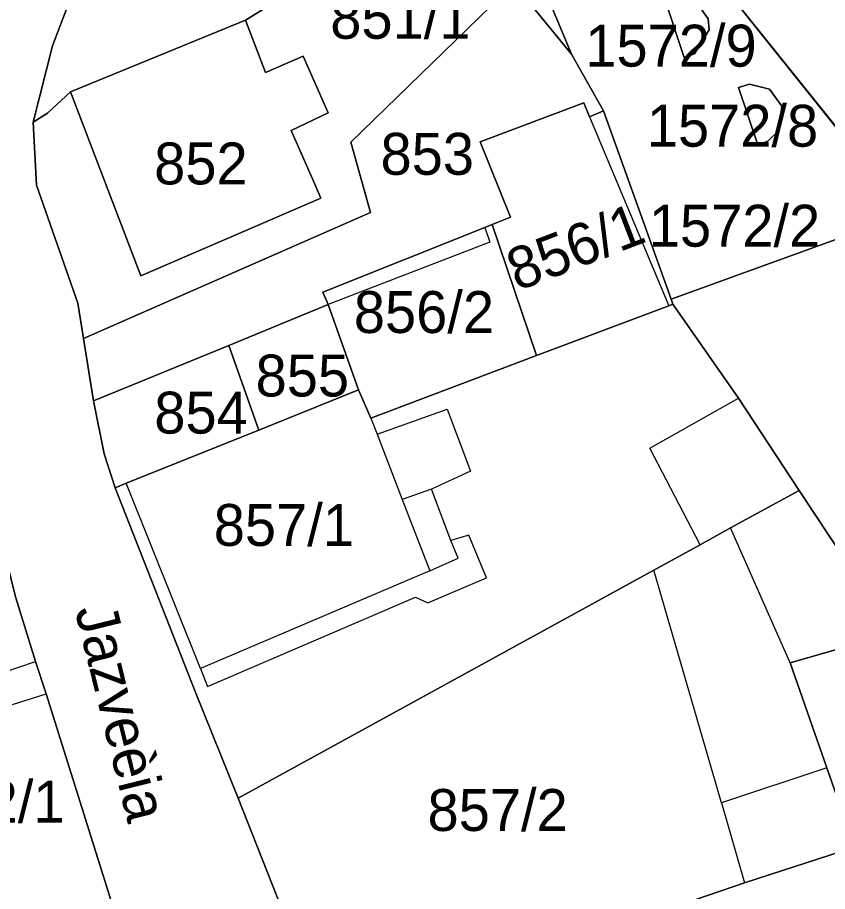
# Model space of a CAD drawing. Extents: x -263943 to -261149, y -1236934 to -1230686.
# Drawn here: x -262606.04 to -262567.37, y -1235225.78 to -1235184.07 of the extents above; entities that cross this region are included whole.
import ezdxf

# ---------------------------------------------------------------- set-up
doc = ezdxf.new("R2010")
doc.units = 0
for name, color, linetype in [('body_kn', 7, 'Continuous'), ('kladpar_druhypozemkov', 7, 'Continuous'), ('kladpar_hranice', 7, 'Continuous'), ('kladpar_parcelnecisla', 7, 'Continuous'), ('kladpar_plochy', 7, 'Continuous'), ('popisy', 7, 'Continuous'), ('zappar_hrandruhpozemk', 7, 'Continuous')]:
    doc.layers.add(name, color=color, linetype=linetype)

msp = doc.modelspace()

# ---------------------------------------------------------------- linework, layer by layer
at = {"layer": 'body_kn'}
for p, q in [((-262595.16, -1235184.2), (-262595.16, -1235184.2)), ((-262573.07, -1235184.14), (-262573.07, -1235184.14)), ((-262573.02, -1235184.67), (-262573.02, -1235184.67)), ((-262604.36, -1235185.42), (-262604.36, -1235185.42)), ((-262592.4, -1235185.92), (-262592.4, -1235185.92)), ((-262579.6, -1235185.82), (-262579.6, -1235185.82)), ((-262579.6, -1235185.82), (-262579.6, -1235185.82)), ((-262574.21, -1235185.98), (-262574.21, -1235185.98)), ((-262573.73, -1235185.81), (-262573.73, -1235185.81)), ((-262594.2, -1235186.7), (-262594.2, -1235186.7)), ((-262571.1, -1235187.26), (-262571.1, -1235187.26)), ((-262603.51, -1235187.62), (-262603.51, -1235187.62)), ((-262571.62, -1235187.42), (-262571.62, -1235187.42)), ((-262571.62, -1235187.42), (-262571.62, -1235187.42)), ((-262570.15, -1235187.49), (-262570.15, -1235187.49)), ((-262579, -1235188.15), (-262579, -1235188.15)), ((-262579, -1235188.15), (-262579, -1235188.15)), ((-262578.07, -1235188.53), (-262578.07, -1235188.53)), ((-262569.56, -1235188.31), (-262569.56, -1235188.31)), ((-262604.61, -1235188.64), (-262604.61, -1235188.64)), ((-262591.21, -1235188.63), (-262591.21, -1235188.63)), ((-262591.21, -1235188.63), (-262591.21, -1235188.63)), ((-262578.73, -1235188.81), (-262578.73, -1235188.81)), ((-262578.73, -1235188.81), (-262578.73, -1235188.81)), ((-262605.29, -1235189.07), (-262605.29, -1235189.07)), ((-262592.97, -1235189.47), (-262592.97, -1235189.47)), ((-262569.69, -1235189.46), (-262569.69, -1235189.46)), ((-262590.13, -1235190.03), (-262590.13, -1235190.03)), ((-262590.13, -1235190.03), (-262590.13, -1235190.03)), ((-262583.96, -1235190.01), (-262583.96, -1235190.01)), ((-262570.7, -1235190.15), (-262570.7, -1235190.15)), ((-262570.22, -1235189.98), (-262570.22, -1235189.98)), ((-262605.13, -1235192.08), (-262605.13, -1235192.08)), ((-262591.84, -1235192.03), (-262591.84, -1235192.03)), ((-262591.55, -1235192.69), (-262591.55, -1235192.69)), ((-262589.18, -1235193.38), (-262589.18, -1235193.38)), ((-262583.38, -1235193.96), (-262583.38, -1235193.96)), ((-262582.51, -1235193.61), (-262582.51, -1235193.61)), ((-262583.73, -1235194.1), (-262583.73, -1235194.1)), ((-262583.73, -1235194.1), (-262583.73, -1235194.1)), ((-262583.49, -1235194.8), (-262583.49, -1235194.8)), ((-262600.15, -1235196.4), (-262600.15, -1235196.4)), ((-262591.46, -1235197.18), (-262591.46, -1235197.18)), ((-262603.16, -1235197.7), (-262603.16, -1235197.7)), ((-262574.84, -1235197.52), (-262574.84, -1235197.52)), ((-262574.84, -1235197.52), (-262574.84, -1235197.52)), ((-262591.21, -1235197.77), (-262591.21, -1235197.77)), ((-262574.94, -1235197.83), (-262574.94, -1235197.83)), ((-262574.76, -1235197.76), (-262574.76, -1235197.76)), ((-262574.76, -1235197.76), (-262574.76, -1235197.76)), ((-262602.88, -1235199.4), (-262602.88, -1235199.4)), ((-262595.95, -1235199.72), (-262595.95, -1235199.72)), ((-262595.95, -1235199.72), (-262595.95, -1235199.72)), ((-262581.26, -1235200.21), (-262581.26, -1235200.21)), ((-262581.26, -1235200.21), (-262581.26, -1235200.21)), ((-262589.76, -1235201.84), (-262589.76, -1235201.84)), ((-262571.62, -1235202.24), (-262571.62, -1235202.24)), ((-262602.4, -1235202.36), (-262602.4, -1235202.36)), ((-262585.52, -1235202.76), (-262585.52, -1235202.76)), ((-262589.17, -1235203.19), (-262589.17, -1235203.19)), ((-262589.17, -1235203.19), (-262589.17, -1235203.19)), ((-262594.52, -1235203.76), (-262594.52, -1235203.76)), ((-262588.87, -1235203.96), (-262588.87, -1235203.96)), ((-262575.85, -1235204.62), (-262575.85, -1235204.62)), ((-262601.89, -1235204.9), (-262601.89, -1235204.9)), ((-262584.42, -1235205.73), (-262584.42, -1235205.73)), ((-262600.85, -1235206.3), (-262600.85, -1235206.3)), ((-262601.37, -1235206.51), (-262601.37, -1235206.51)), ((-262601.37, -1235206.51), (-262601.37, -1235206.51)), ((-262586.28, -1235206.58), (-262586.28, -1235206.58)), ((-262568.73, -1235206.64), (-262568.73, -1235206.64)), ((-262587.67, -1235207.07), (-262587.67, -1235207.07)), ((-262572, -1235208.43), (-262572, -1235208.43)), ((-262584.5, -1235208.78), (-262584.5, -1235208.78)), ((-262585.35, -1235209.03), (-262585.35, -1235209.03)), ((-262573.46, -1235209.23), (-262573.46, -1235209.23)), ((-262573.46, -1235209.23), (-262573.46, -1235209.23)), ((-262585.01, -1235209.88), (-262585.01, -1235209.88)), ((-262586.36, -1235210.47), (-262586.36, -1235210.47)), ((-262586.36, -1235210.47), (-262586.36, -1235210.47)), ((-262575.66, -1235210.44), (-262575.66, -1235210.44)), ((-262583.65, -1235210.81), (-262583.65, -1235210.81)), ((-262587.04, -1235211.74), (-262587.04, -1235211.74)), ((-262586.45, -1235212), (-262586.45, -1235212)), ((-262605.18, -1235214.81), (-262605.18, -1235214.81)), ((-262597.3, -1235215.14), (-262597.3, -1235215.14)), ((-262569.15, -1235214.86), (-262569.15, -1235214.86)), ((-262569.15, -1235214.86), (-262569.15, -1235214.86)), ((-262596.96, -1235215.99), (-262596.96, -1235215.99)), ((-262604.67, -1235216.34), (-262604.67, -1235216.34)), ((-262604.67, -1235216.34), (-262604.67, -1235216.34)), ((-262597.55, -1235216.24), (-262597.55, -1235216.24)), ((-262567.41, -1235219.87), (-262567.41, -1235219.87)), ((-262567.41, -1235219.87), (-262567.41, -1235219.87)), ((-262595.51, -1235221.32), (-262595.51, -1235221.32)), ((-262572.44, -1235221.55), (-262572.44, -1235221.55)), ((-262572.44, -1235221.55), (-262572.44, -1235221.55)), ((-262571.34, -1235225.36), (-262571.34, -1235225.36))]:
    msp.add_line(p, q, dxfattribs=at)
at = {"layer": 'kladpar_druhypozemkov'}
for p, q in [((-262574.04, -1235184.41), (-262574.04, -1235184.41)), ((-262570.59, -1235188.47), (-262570.59, -1235188.47)), ((-262586.06, -1235189.14), (-262586.06, -1235189.14)), ((-262597.13, -1235190), (-262597.13, -1235190)), ((-262570.8, -1235193.8), (-262570.8, -1235193.8)), ((-262579.48, -1235194.28), (-262579.48, -1235194.28)), ((-262585.71, -1235197.2), (-262585.71, -1235197.2)), ((-262592.32, -1235200.76), (-262592.32, -1235200.76)), ((-262597.51, -1235202.36), (-262597.51, -1235202.36)), ((-262593.4, -1235206.89), (-262593.4, -1235206.89)), ((-262582.6, -1235220.19), (-262582.6, -1235220.19))]:
    msp.add_line(p, q, dxfattribs=at)
at = {"layer": 'kladpar_hranice'}
for points in [[(-262559.1, -1235202.26), (-262560.07, -1235200.48), (-262564.51, -1235192.36), (-262565.22, -1235191.48), (-262576.55, -1235177.34), (-262574.06, -1235176.56), (-262570.9, -1235168.3), (-262567.28, -1235166.38), (-262568.95, -1235163.21), (-262568.52, -1235162.08), (-262561.86, -1235175.02), (-262555.39, -1235188.09), (-262549.8, -1235201.61), (-262559.1, -1235202.26)], [(-262597.16, -1235176.52), (-262592.15, -1235171.09), (-262581.1, -1235178.42), (-262580.89, -1235178.56), (-262577.7, -1235177.66), (-262576.55, -1235177.34), (-262565.22, -1235191.48), (-262561.46, -1235200.82), (-262560.07, -1235200.48), (-262559.1, -1235202.26), (-262549.8, -1235201.61), (-262562.23, -1235204.56), (-262566.63, -1235194.54), (-262574.84, -1235197.52), (-262578.07, -1235188.53), (-262579.6, -1235185.82), (-262582.93, -1235177.82), (-262594.36, -1235176.43), (-262597.16, -1235176.52)], [(-262587.07, -1235179.22), (-262595.16, -1235184.2), (-262603.51, -1235187.62), (-262604.61, -1235188.64), (-262605.29, -1235189.07), (-262604.36, -1235185.42), (-262603.26, -1235182.54), (-262601.74, -1235179.74), (-262599.28, -1235177.12), (-262597.16, -1235176.52), (-262594.36, -1235176.43), (-262591.31, -1235177.28), (-262587.07, -1235179.22)], [(-262579.6, -1235185.82), (-262582.34, -1235182.46), (-262582.49, -1235182.27), (-262587.07, -1235179.22), (-262591.31, -1235177.28), (-262594.36, -1235176.43), (-262582.93, -1235177.82), (-262579.6, -1235185.82)], [(-262590.13, -1235190.03), (-262589.18, -1235193.38), (-262602.88, -1235199.4), (-262603.16, -1235197.7), (-262605.13, -1235192.08), (-262605.29, -1235189.07), (-262604.61, -1235188.64), (-262603.51, -1235187.62), (-262600.15, -1235196.4), (-262591.55, -1235192.69), (-262591.84, -1235192.03), (-262592.97, -1235189.47), (-262591.21, -1235188.63), (-262592.4, -1235185.92), (-262594.2, -1235186.7), (-262595.16, -1235184.2), (-262587.07, -1235179.22), (-262582.49, -1235182.27), (-262582.34, -1235182.46), (-262590.13, -1235190.03)], [(-262590.15, -1235294.99), (-262593.39, -1235283.73), (-262592.46, -1235279.33), (-262592.21, -1235279.24), (-262586.87, -1235277.54), (-262589.34, -1235268.91), (-262590.51, -1235264.81), (-262591.64, -1235260.87), (-262592.75, -1235257.14), (-262594.46, -1235251.13), (-262599.14, -1235234.96), (-262600.67, -1235229.29), (-262601.69, -1235225.82), (-262604.67, -1235216.34), (-262605.18, -1235214.81), (-262606.12, -1235211.76), (-262606.8, -1235209.05), (-262610.88, -1235192.63), (-262609.96, -1235186.44), (-262609.2, -1235181.02)], [(-262603.26, -1235182.54), (-262604.36, -1235185.42), (-262605.29, -1235189.07), (-262605.13, -1235192.08), (-262603.16, -1235197.7), (-262602.88, -1235199.4), (-262602.4, -1235202.36), (-262601.89, -1235204.9), (-262601.37, -1235206.51), (-262597.55, -1235216.24), (-262595.51, -1235221.32), (-262592.53, -1235228.86), (-262591.17, -1235232.07), (-262590.75, -1235235.04), (-262590.58, -1235235.63), (-262589.21, -1235240.11), (-262588.96, -1235240.79), (-262586.41, -1235248.41), (-262583.34, -1235260.09), (-262582.06, -1235265), (-262581.6, -1235277.92), (-262581.35, -1235284.73), (-262581.69, -1235284.98), (-262580.4, -1235293.11)], [(-262579, -1235188.15), (-262583.96, -1235190.01), (-262582.51, -1235193.61), (-262583.38, -1235193.96), (-262583.73, -1235194.1), (-262591.46, -1235197.18), (-262591.21, -1235197.77), (-262595.95, -1235199.72), (-262602.4, -1235202.36), (-262602.88, -1235199.4), (-262589.18, -1235193.38), (-262590.13, -1235190.03), (-262582.34, -1235182.46), (-262579.6, -1235185.82), (-262578.07, -1235188.53), (-262578.73, -1235188.81), (-262579, -1235188.15)], [(-262575.13, -1235183.25), (-262574.21, -1235185.98), (-262573.73, -1235185.81), (-262573.02, -1235184.67), (-262573.07, -1235184.14), (-262573.66, -1235183.32), (-262574.61, -1235183.09), (-262575.13, -1235183.25)], [(-262575.13, -1235183.25), (-262574.61, -1235183.09), (-262573.66, -1235183.32), (-262573.07, -1235184.14), (-262573.02, -1235184.67), (-262573.73, -1235185.81), (-262574.21, -1235185.98), (-262575.13, -1235183.25)], [(-262591.21, -1235188.63), (-262592.97, -1235189.47), (-262591.84, -1235192.03), (-262591.55, -1235192.69), (-262600.15, -1235196.4), (-262603.51, -1235187.62), (-262595.16, -1235184.2), (-262594.2, -1235186.7), (-262592.4, -1235185.92), (-262591.21, -1235188.63)], [(-262571.62, -1235187.42), (-262570.7, -1235190.15), (-262570.22, -1235189.98), (-262569.69, -1235189.46), (-262569.56, -1235188.31), (-262570.15, -1235187.49), (-262571.1, -1235187.26), (-262571.62, -1235187.42)], [(-262571.62, -1235187.42), (-262571.1, -1235187.26), (-262570.15, -1235187.49), (-262569.56, -1235188.31), (-262569.69, -1235189.46), (-262570.22, -1235189.98), (-262570.7, -1235190.15), (-262571.62, -1235187.42)], [(-262579, -1235188.15), (-262578.73, -1235188.81), (-262578.07, -1235188.53), (-262574.84, -1235197.52), (-262574.76, -1235197.76), (-262574.94, -1235197.83), (-262581.26, -1235200.21), (-262583.38, -1235193.96), (-262582.51, -1235193.61), (-262583.96, -1235190.01), (-262579, -1235188.15)], [(-262581.26, -1235200.21), (-262589.17, -1235203.19), (-262589.76, -1235201.84), (-262591.21, -1235197.77), (-262591.46, -1235197.18), (-262583.73, -1235194.1), (-262583.38, -1235193.96), (-262581.26, -1235200.21)], [(-262574.84, -1235197.52), (-262566.63, -1235194.54), (-262562.23, -1235204.56), (-262549.8, -1235201.61), (-262538.21, -1235208.64), (-262540.12, -1235209.23), (-262540.41, -1235209.32), (-262541.68, -1235209.66), (-262550.16, -1235209.67), (-262554.99, -1235210.94), (-262564.4, -1235213.5), (-262565.08, -1235212.14), (-262568.73, -1235206.64), (-262571.62, -1235202.24), (-262574.76, -1235197.76), (-262574.84, -1235197.52)], [(-262574.76, -1235197.76), (-262571.62, -1235202.24), (-262568.73, -1235206.64), (-262572, -1235208.43), (-262573.46, -1235209.23), (-262575.66, -1235210.44), (-262595.51, -1235221.32), (-262597.55, -1235216.24), (-262601.37, -1235206.51), (-262600.85, -1235206.3), (-262594.52, -1235203.76), (-262589.76, -1235201.84), (-262589.17, -1235203.19), (-262581.26, -1235200.21), (-262574.94, -1235197.83), (-262574.76, -1235197.76)], [(-262595.95, -1235199.72), (-262591.21, -1235197.77), (-262589.76, -1235201.84), (-262594.52, -1235203.76), (-262595.95, -1235199.72)], [(-262601.37, -1235206.51), (-262601.89, -1235204.9), (-262602.4, -1235202.36), (-262595.95, -1235199.72), (-262594.52, -1235203.76), (-262600.85, -1235206.3), (-262601.37, -1235206.51)], [(-262586.43, -1235230.54), (-262587.62, -1235227.41), (-262592.53, -1235228.86), (-262595.51, -1235221.32), (-262575.66, -1235210.44), (-262573.46, -1235209.23), (-262572, -1235208.43), (-262568.73, -1235206.64), (-262565.08, -1235212.14), (-262564.4, -1235213.5), (-262569.15, -1235214.86), (-262567.41, -1235219.87), (-262566.09, -1235223.66), (-262571.34, -1235225.36), (-262586.43, -1235230.54)], [(-262604.67, -1235216.34), (-262601.69, -1235225.82), (-262600.67, -1235229.29), (-262606.18, -1235231.07), (-262610.59, -1235228.54), (-262611.53, -1235225.24), (-262612.38, -1235225.49), (-262614.76, -1235215.58), (-262613.83, -1235215.24), (-262614.8, -1235211.17), (-262606.8, -1235209.05), (-262606.12, -1235211.76), (-262605.18, -1235214.81), (-262604.67, -1235216.34)], [(-262569.15, -1235214.86), (-262564.4, -1235213.5), (-262561.93, -1235222.3), (-262552.81, -1235219.31), (-262550.51, -1235218.55), (-262547.69, -1235217.63), (-262547.52, -1235218.3), (-262550.31, -1235219.2), (-262550.15, -1235219.75), (-262552.52, -1235220.43), (-262552.64, -1235219.95), (-262561.76, -1235222.89), (-262566.09, -1235223.66), (-262567.41, -1235219.87), (-262569.15, -1235214.86)], [(-262591.17, -1235232.07), (-262586.43, -1235230.54), (-262571.34, -1235225.36), (-262566.09, -1235223.66), (-262561.76, -1235222.89), (-262534.13, -1235217.95), (-262532.58, -1235221.49), (-262541.67, -1235222.61), (-262546.5, -1235222.03), (-262566.34, -1235227.22), (-262566.34, -1235226.96), (-262575.91, -1235230.11), (-262590.75, -1235235.04), (-262591.17, -1235232.07)]]:
    msp.add_lwpolyline(points, dxfattribs=at)
at = {"layer": 'kladpar_plochy'}
for p, q in [((-262576.55, -1235177.34), (-262565.22, -1235191.48)), ((-262579.6, -1235185.82), (-262582.93, -1235177.82)), ((-262575.13, -1235183.25), (-262574.21, -1235185.98)), ((-262573.07, -1235184.14), (-262573.66, -1235183.32)), ((-262573.02, -1235184.67), (-262573.07, -1235184.14)), ((-262573.73, -1235185.81), (-262573.02, -1235184.67)), ((-262578.07, -1235188.53), (-262579.6, -1235185.82)), ((-262574.21, -1235185.98), (-262573.73, -1235185.81)), ((-262571.1, -1235187.26), (-262571.62, -1235187.42)), ((-262570.15, -1235187.49), (-262571.1, -1235187.26)), ((-262571.62, -1235187.42), (-262570.7, -1235190.15)), ((-262569.56, -1235188.31), (-262570.15, -1235187.49)), ((-262574.84, -1235197.52), (-262578.07, -1235188.53)), ((-262569.69, -1235189.46), (-262569.56, -1235188.31)), ((-262570.22, -1235189.98), (-262569.69, -1235189.46)), ((-262570.7, -1235190.15), (-262570.22, -1235189.98)), ((-262566.63, -1235194.54), (-262574.84, -1235197.52))]:
    msp.add_line(p, q, dxfattribs=at)
for points in [[(-262559.1, -1235202.26), (-262560.07, -1235200.48), (-262564.51, -1235192.36), (-262565.22, -1235191.48), (-262576.55, -1235177.34), (-262574.06, -1235176.56), (-262570.9, -1235168.3), (-262567.28, -1235166.38), (-262568.95, -1235163.21), (-262568.52, -1235162.08), (-262561.86, -1235175.02), (-262555.39, -1235188.09), (-262549.8, -1235201.61)], [(-262587.07, -1235179.22), (-262595.16, -1235184.2), (-262603.51, -1235187.62), (-262604.61, -1235188.64), (-262605.29, -1235189.07), (-262604.36, -1235185.42), (-262603.26, -1235182.54), (-262601.74, -1235179.74), (-262599.28, -1235177.12), (-262597.16, -1235176.52), (-262594.36, -1235176.43), (-262591.31, -1235177.28)], [(-262579.6, -1235185.82), (-262582.34, -1235182.46), (-262582.49, -1235182.27), (-262587.07, -1235179.22), (-262591.31, -1235177.28), (-262594.36, -1235176.43), (-262582.93, -1235177.82)], [(-262590.13, -1235190.03), (-262589.18, -1235193.38), (-262602.88, -1235199.4), (-262603.16, -1235197.7), (-262605.13, -1235192.08), (-262605.29, -1235189.07), (-262604.61, -1235188.64), (-262603.51, -1235187.62), (-262600.15, -1235196.4), (-262591.55, -1235192.69), (-262591.84, -1235192.03), (-262592.97, -1235189.47), (-262591.21, -1235188.63), (-262592.4, -1235185.92), (-262594.2, -1235186.7), (-262595.16, -1235184.2), (-262587.07, -1235179.22), (-262582.49, -1235182.27), (-262582.34, -1235182.46)], [(-262579, -1235188.15), (-262583.96, -1235190.01), (-262582.51, -1235193.61), (-262583.38, -1235193.96), (-262583.73, -1235194.1), (-262591.46, -1235197.18), (-262591.21, -1235197.77), (-262595.95, -1235199.72), (-262602.4, -1235202.36), (-262602.88, -1235199.4), (-262589.18, -1235193.38), (-262590.13, -1235190.03), (-262582.34, -1235182.46), (-262579.6, -1235185.82), (-262578.07, -1235188.53), (-262578.73, -1235188.81)], [(-262575.13, -1235183.25), (-262574.61, -1235183.09), (-262573.66, -1235183.32), (-262573.07, -1235184.14), (-262573.02, -1235184.67), (-262573.73, -1235185.81), (-262574.21, -1235185.98)], [(-262591.21, -1235188.63), (-262592.97, -1235189.47), (-262591.84, -1235192.03), (-262591.55, -1235192.69), (-262600.15, -1235196.4), (-262603.51, -1235187.62), (-262595.16, -1235184.2), (-262594.2, -1235186.7), (-262592.4, -1235185.92)], [(-262571.62, -1235187.42), (-262571.1, -1235187.26), (-262570.15, -1235187.49), (-262569.56, -1235188.31), (-262569.69, -1235189.46), (-262570.22, -1235189.98), (-262570.7, -1235190.15)], [(-262579, -1235188.15), (-262578.73, -1235188.81), (-262578.07, -1235188.53), (-262574.84, -1235197.52), (-262574.76, -1235197.76), (-262574.94, -1235197.83), (-262581.26, -1235200.21), (-262583.38, -1235193.96), (-262582.51, -1235193.61), (-262583.96, -1235190.01)], [(-262581.26, -1235200.21), (-262589.17, -1235203.19), (-262589.76, -1235201.84), (-262591.21, -1235197.77), (-262591.46, -1235197.18), (-262583.73, -1235194.1), (-262583.38, -1235193.96)], [(-262574.84, -1235197.52), (-262566.63, -1235194.54), (-262562.23, -1235204.56), (-262549.8, -1235201.61), (-262538.21, -1235208.64), (-262540.12, -1235209.23), (-262540.41, -1235209.32), (-262541.68, -1235209.66), (-262550.16, -1235209.67), (-262554.99, -1235210.94), (-262564.4, -1235213.5), (-262565.08, -1235212.14), (-262568.73, -1235206.64), (-262571.62, -1235202.24), (-262574.76, -1235197.76)], [(-262574.76, -1235197.76), (-262571.62, -1235202.24), (-262568.73, -1235206.64), (-262572, -1235208.43), (-262573.46, -1235209.23), (-262575.66, -1235210.44), (-262595.51, -1235221.32), (-262597.55, -1235216.24), (-262601.37, -1235206.51), (-262600.85, -1235206.3), (-262594.52, -1235203.76), (-262589.76, -1235201.84), (-262589.17, -1235203.19), (-262581.26, -1235200.21), (-262574.94, -1235197.83)], [(-262595.95, -1235199.72), (-262591.21, -1235197.77), (-262589.76, -1235201.84), (-262594.52, -1235203.76)], [(-262601.37, -1235206.51), (-262601.89, -1235204.9), (-262602.4, -1235202.36), (-262595.95, -1235199.72), (-262594.52, -1235203.76), (-262600.85, -1235206.3)], [(-262586.43, -1235230.54), (-262587.62, -1235227.41), (-262592.53, -1235228.86), (-262595.51, -1235221.32), (-262575.66, -1235210.44), (-262573.46, -1235209.23), (-262572, -1235208.43), (-262568.73, -1235206.64), (-262565.08, -1235212.14), (-262564.4, -1235213.5), (-262569.15, -1235214.86), (-262567.41, -1235219.87), (-262566.09, -1235223.66), (-262571.34, -1235225.36)], [(-262604.67, -1235216.34), (-262601.69, -1235225.82), (-262600.67, -1235229.29), (-262606.18, -1235231.07), (-262610.59, -1235228.54), (-262611.53, -1235225.24), (-262612.38, -1235225.49), (-262614.76, -1235215.58), (-262613.83, -1235215.24), (-262614.8, -1235211.17), (-262606.8, -1235209.05), (-262606.12, -1235211.76), (-262605.18, -1235214.81)], [(-262569.15, -1235214.86), (-262564.4, -1235213.5), (-262561.93, -1235222.3), (-262552.81, -1235219.31), (-262550.51, -1235218.55), (-262547.69, -1235217.63), (-262547.52, -1235218.3), (-262550.31, -1235219.2), (-262550.15, -1235219.75), (-262552.52, -1235220.43), (-262552.64, -1235219.95), (-262561.76, -1235222.89), (-262566.09, -1235223.66), (-262567.41, -1235219.87)], [(-262591.17, -1235232.07), (-262586.43, -1235230.54), (-262571.34, -1235225.36), (-262566.09, -1235223.66), (-262561.76, -1235222.89), (-262534.13, -1235217.95), (-262532.58, -1235221.49), (-262541.67, -1235222.61), (-262546.5, -1235222.03), (-262566.34, -1235227.22), (-262566.34, -1235226.96), (-262575.91, -1235230.11), (-262590.75, -1235235.04)]]:
    msp.add_lwpolyline(points, close=True, dxfattribs=at)
for points in [[(-262590.15, -1235294.99), (-262593.39, -1235283.73), (-262592.46, -1235279.33), (-262592.21, -1235279.24), (-262586.87, -1235277.54), (-262589.34, -1235268.91), (-262590.51, -1235264.81), (-262591.64, -1235260.87), (-262592.75, -1235257.14), (-262594.46, -1235251.13), (-262599.14, -1235234.96), (-262600.67, -1235229.29), (-262601.69, -1235225.82), (-262604.67, -1235216.34), (-262605.18, -1235214.81), (-262606.12, -1235211.76), (-262606.8, -1235209.05), (-262610.88, -1235192.63), (-262609.96, -1235186.44), (-262609.2, -1235181.02)], [(-262603.26, -1235182.54), (-262604.36, -1235185.42), (-262605.29, -1235189.07), (-262605.13, -1235192.08), (-262603.16, -1235197.7), (-262602.88, -1235199.4), (-262602.4, -1235202.36), (-262601.89, -1235204.9), (-262601.37, -1235206.51), (-262597.55, -1235216.24), (-262595.51, -1235221.32), (-262592.53, -1235228.86), (-262591.17, -1235232.07), (-262590.75, -1235235.04), (-262590.58, -1235235.63), (-262589.21, -1235240.11), (-262588.96, -1235240.79), (-262586.41, -1235248.41), (-262583.34, -1235260.09), (-262582.06, -1235265), (-262581.6, -1235277.92), (-262581.35, -1235284.73), (-262581.69, -1235284.98), (-262580.4, -1235293.11)]]:
    msp.add_lwpolyline(points, dxfattribs=at)
at = {"layer": 'zappar_hrandruhpozemk'}
for p, q in [((-262578.73, -1235188.81), (-262574.94, -1235197.83)), ((-262583.73, -1235194.1), (-262583.49, -1235194.8)), ((-262583.49, -1235194.8), (-262591.21, -1235197.77)), ((-262575.85, -1235204.62), (-262571.62, -1235202.24)), ((-262589.17, -1235203.19), (-262588.87, -1235203.96)), ((-262573.46, -1235209.23), (-262575.85, -1235204.62)), ((-262597.3, -1235215.14), (-262600.85, -1235206.3)), ((-262569.15, -1235214.86), (-262572, -1235208.43)), ((-262572.44, -1235221.55), (-262575.66, -1235210.44)), ((-262596.96, -1235215.99), (-262587.04, -1235211.74)), ((-262606.76, -1235215.34), (-262605.18, -1235214.81)), ((-262597.3, -1235215.14), (-262596.96, -1235215.99)), ((-262606.28, -1235216.85), (-262604.67, -1235216.34)), ((-262567.41, -1235219.87), (-262572.44, -1235221.55)), ((-262572.44, -1235221.55), (-262571.34, -1235225.36))]:
    msp.add_line(p, q, dxfattribs=at)
for points in [[(-262588.87, -1235203.96), (-262585.52, -1235202.76), (-262584.42, -1235205.73), (-262586.28, -1235206.58)], [(-262588.87, -1235203.96), (-262587.67, -1235207.07), (-262586.36, -1235210.47), (-262597.3, -1235215.14)], [(-262586.36, -1235210.47), (-262585.01, -1235209.88), (-262585.35, -1235209.03), (-262586.28, -1235206.58), (-262587.67, -1235207.07)], [(-262587.04, -1235211.74), (-262586.45, -1235212), (-262583.65, -1235210.81), (-262584.5, -1235208.78), (-262585.35, -1235209.03)]]:
    msp.add_lwpolyline(points, dxfattribs=at)

# ---------------------------------------------------------------- texts
at = {"layer": 'kladpar_parcelnecisla'}
for s, p in [('851/1', (-262591.107, -1235185.09)), ('1572/9', (-262578.935, -1235186.42)), ('1572/8', (-262575.999, -1235190.24)), ('853', (-262588.708, -1235191.58)), ('852', (-262599.512, -1235192.04)), ('1572/2', (-262575.902, -1235195.01)), ('856/2', (-262589.982, -1235199.13)), ('855', (-262594.671, -1235202.16)), ('854', (-262599.506, -1235203.93)), ('857/1', (-262596.669, -1235209.29)), ('882/1', (-262610.479, -1235222.49)), ('857/2', (-262586.465, -1235222.89))]:
    msp.add_text(s, height=2, dxfattribs=at).set_placement(p)
msp.add_text('856/1', height=2, rotation=21, dxfattribs=at).set_placement((-262582.181, -1235197.145))
at = {"layer": 'popisy'}
msp.add_text('Jazveèia', height=2, rotation=284, dxfattribs=at).set_placement((-262603.306, -1235212.343))

doc.saveas('drawing.dxf')
